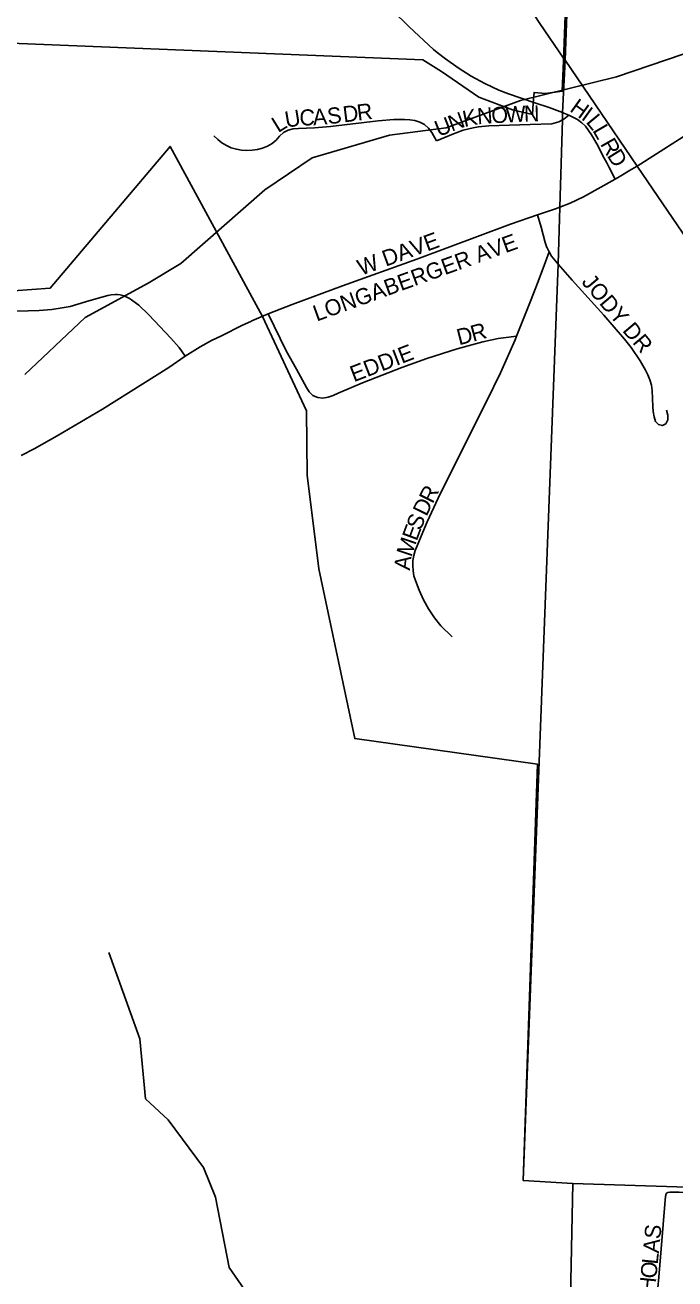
# Model space of a CAD drawing. Extents: x 0 to 34, y 0 to 22.
# Drawn here: x 29.776 to 30.158, y 14.628 to 15.366 of the extents above; entities that cross this region are included whole.
import ezdxf

# ---------------------------------------------------------------- set-up
doc = ezdxf.new("R2010")
doc.units = 0
for name, color, linetype in [('GM_X_City_Street', 7, 'Continuous'), ('GM_X_City_Street_Text', 7, 'Continuous'), ('GM_X_Corporation', 7, 'Continuous'), ('GM_X_Minor_River', 7, 'Continuous'), ('GM_X_State_Route', 7, 'Continuous'), ('GM_X_Township', 7, 'Continuous'), ('GM_X_Township_Road', 7, 'Continuous'), ('GM_X_Township_Subdivision', 7, 'Continuous'), ('GM_X_Township_Subdivision_Text', 7, 'Continuous')]:
    doc.layers.add(name, color=color, linetype=linetype)

msp = doc.modelspace()

# ---------------------------------------------------------------- linework, layer by layer
at = {"layer": 'GM_X_City_Street'}
for points in [[(30.09602, 15.3126), (30.09301, 15.31391), (30.09234, 15.31417), (30.08438, 15.3172), (30.07588, 15.32003)], [(29.88701, 15.30054), (29.88922, 15.29833), (29.89169, 15.2964), (29.89438, 15.2948), (29.89723, 15.29353), (29.90022, 15.2926), (29.9033, 15.29205), (29.90642, 15.29187), (29.90954, 15.29204), (29.91263, 15.29253), (29.91566, 15.2933), (29.9186, 15.29439), (29.9213, 15.29594), (29.9236, 15.29805), (29.92568, 15.3004), (29.92797, 15.30252), (29.93073, 15.30394), (29.93376, 15.30462), (29.9369, 15.30486), (29.94628, 15.30518), (29.95564, 15.30599), (29.98363, 15.30938), (29.99301, 15.31009), (29.99928, 15.31018), (30.00236, 15.30998), (30.0054, 15.3095), (30.00833, 15.30861), (30.01103, 15.30714), (30.01331, 15.30506), (30.01538, 15.30245), (30.01803, 15.29758)], [(30.01803, 15.29758), (30.02242, 15.29935), (30.02801, 15.30179), (30.0338, 15.30379), (30.03972, 15.30531), (30.04272, 15.30584), (30.0488, 15.30635), (30.07324, 15.30715), (30.08603, 15.30756), (30.09016, 15.30874), (30.09221, 15.30985), (30.09298, 15.31027), (30.09602, 15.3126)], [(30.1232, 15.27509), (30.11972, 15.28181), (30.11829, 15.28457), (30.11689, 15.28737), (30.11253, 15.29572), (30.10935, 15.30113), (30.10762, 15.3037), (30.10572, 15.30611), (30.10357, 15.30823), (30.10115, 15.31003), (30.09602, 15.3126)], [(30.13629, 15.28267), (30.17253, 15.30579), (30.17702, 15.30874)], [(30.1232, 15.27509), (30.12566, 15.27646), (30.13314, 15.28083), (30.13629, 15.28267)], [(30.07762, 15.25398), (30.08809, 15.25762), (30.09072, 15.25861), (30.09684, 15.26092), (30.10464, 15.26462), (30.1232, 15.27509)], [(29.91886, 15.19575), (29.93298, 15.20133), (29.9627, 15.21225), (30.00646, 15.228), (30.06173, 15.24847), (30.07762, 15.25398)], [(30.08432, 15.23224), (30.08323, 15.23456), (30.0831, 15.23485), (30.08214, 15.23777), (30.07965, 15.24669), (30.07762, 15.25398)], [(30.06515, 15.18258), (30.0735, 15.20329), (30.078, 15.21475), (30.08222, 15.22642), (30.08432, 15.23224)], [(30.15351, 15.13904), (30.15423, 15.13619), (30.15421, 15.13336), (30.15314, 15.13107), (30.15111, 15.13003), (30.14875, 15.13059), (30.14707, 15.13253), (30.14619, 15.13527), (30.14572, 15.13825), (30.14545, 15.14127), (30.14504, 15.15062), (30.14458, 15.15379), (30.14375, 15.1569), (30.14258, 15.15987), (30.14117, 15.1627), (30.138, 15.16814), (30.13274, 15.17593), (30.12886, 15.18084), (30.11662, 15.19494), (30.098, 15.21569), (30.08966, 15.22499), (30.08588, 15.22966), (30.08432, 15.23224)], [(29.90881, 15.19135), (29.90939, 15.19162), (29.91886, 15.19575)], [(29.91886, 15.19575), (29.92964, 15.17411), (29.93557, 15.16328), (29.94147, 15.15248), (29.94315, 15.14989), (29.94534, 15.1478), (29.9476, 15.14679), (29.9481, 15.14657), (29.94817, 15.14656)], [(29.94817, 15.14656), (29.95119, 15.14624), (29.95426, 15.14675), (29.95721, 15.14782), (29.96007, 15.14908), (29.97441, 15.15529), (29.99775, 15.1642), (30.01243, 15.16949), (30.03027, 15.17516), (30.04531, 15.17929), (30.05445, 15.18128), (30.05755, 15.18166), (30.06515, 15.18258)], [(30.02721, 15.00567), (30.02063, 15.01221), (30.01684, 15.017), (30.01344, 15.02213), (30.01047, 15.02749), (30.00789, 15.03311), (30.00563, 15.03881), (30.00481, 15.04172), (30.0043, 15.04466), (30.0041, 15.04769), (30.00419, 15.05065), (30.00474, 15.05357), (30.0056, 15.05647), (30.00666, 15.05934), (30.00896, 15.06504), (30.01265, 15.07345), (30.01903, 15.08728), (30.03124, 15.11181), (30.0477, 15.14451), (30.05578, 15.16098), (30.06435, 15.18058), (30.06515, 15.18258)]]:
    msp.add_lwpolyline(points, dxfattribs=at)
at = {"layer": 'GM_X_Corporation'}
for points in [[(30.10757, 15.74332), (30.09295, 15.34467), (30.09213, 15.32679), (30.08216, 15.3254), (30.07557, 15.32606), (30.07508, 15.31973), (30.0746, 15.31303), (30.06292, 15.31578), (30.043, 15.32334), (30.02101, 15.33845), (30.01002, 15.34532), (29.75267, 15.35563)], [(29.75791, 15.20851), (29.79058, 15.21093), (29.86115, 15.29432), (29.91553, 15.1943), (29.9416, 15.13863), (29.94194, 15.10088), (29.94871, 15.04567), (29.96989, 14.94591), (30.07764, 14.93075), (30.06917, 14.68585), (30.09828, 14.68409), (30.30666, 14.67751), (30.32534, 14.67859), (30.34695, 14.67725), (30.50269, 14.66532), (30.73315, 14.65946), (30.803, 14.661), (30.81667, 14.62861)]]:
    msp.add_lwpolyline(points, dxfattribs=at)
at = {"layer": 'GM_X_Minor_River'}
for points in [[(30.26003, 15.68689), (30.2593, 15.66897), (30.26815, 15.6398), (30.27368, 15.59278), (30.26354, 15.48955), (30.26512, 15.474), (30.27124, 15.46378), (30.26863, 15.45315), (30.25321, 15.42691), (30.21176, 15.37513), (30.1732, 15.35183), (30.124, 15.3353), (30.06759, 15.3214), (30.02369, 15.30528), (29.99036, 15.30096), (29.94494, 15.28748), (29.91698, 15.26877), (29.86752, 15.22531), (29.84824, 15.21385), (29.81119, 15.19358), (29.77572, 15.16004)], [(29.90479, 14.6219), (29.89601, 14.63476), (29.88787, 14.67607), (29.88096, 14.6935), (29.85999, 14.72148), (29.84666, 14.73394), (29.84347, 14.76921), (29.82504, 14.81996)]]:
    msp.add_lwpolyline(points, dxfattribs=at)
at = {"layer": 'GM_X_State_Route'}
for points in [[(30.0929, 15.3462), (30.079, 15.36653), (30.07216, 15.37674), (30.00381, 15.47681), (29.97814, 15.51567), (29.96199, 15.54217), (29.94542, 15.57202), (29.93143, 15.59972), (29.92127, 15.62236), (29.82032, 15.86973), (29.80948, 15.89623)], [(30.36327, 14.94984), (30.35876, 14.95655), (30.2641, 15.09534), (30.13629, 15.28267), (30.11506, 15.3138), (30.09374, 15.34496), (30.0929, 15.3462)]]:
    msp.add_lwpolyline(points, dxfattribs=at)
at = {"layer": 'GM_X_Township'}
for points in [[(30.10837, 15.74361), (30.09374, 15.34497), (30.09234, 15.31417), (30.09221, 15.30985), (30.09072, 15.25861), (30.08966, 15.22499), (30.06917, 14.68585), (30.09828, 14.68409), (30.08749, 14.15894)], [(30.08749, 14.15894), (30.09828, 14.68409), (30.06917, 14.68585), (30.08966, 15.22499), (30.09072, 15.25861), (30.09221, 15.30985), (30.09234, 15.31417), (30.09374, 15.34497), (30.10837, 15.74361)]]:
    msp.add_lwpolyline(points, dxfattribs=at)
at = {"layer": 'GM_X_Township_Road'}
for points in [[(29.98217, 15.38429), (30.00188, 15.36458), (30.01624, 15.35133), (30.01856, 15.34948), (30.02335, 15.3458), (30.03081, 15.34054), (30.03855, 15.33569), (30.04655, 15.33127), (30.05483, 15.32737), (30.06053, 15.32518), (30.07588, 15.32003)], [(29.7684, 15.19728), (29.77761, 15.1975), (29.78409, 15.19772), (29.79155, 15.19838), (29.79758, 15.19926), (29.80231, 15.20014), (29.80691, 15.20145), (29.81142, 15.20277), (29.81756, 15.20452), (29.82447, 15.20662), (29.82657, 15.20698), (29.82888, 15.2072), (29.83028, 15.2072), (29.83174, 15.20703), (29.8342, 15.20643), (29.83736, 15.20484), (29.83843, 15.20407)], [(29.83843, 15.20407), (29.83922, 15.2035), (29.84271, 15.20086), (29.84866, 15.19511), (29.8616, 15.18147), (29.86645, 15.1759), (29.87001, 15.17096)], [(29.87001, 15.17096), (29.87893, 15.17645), (29.88551, 15.18002), (29.89142, 15.18287), (29.90375, 15.18904), (29.90881, 15.19135)], [(29.77341, 15.1124), (29.7812, 15.11635), (29.79474, 15.12392), (29.82145, 15.13977), (29.84516, 15.15451), (29.86041, 15.16424), (29.87001, 15.17096)]]:
    msp.add_lwpolyline(points, dxfattribs=at)
at = {"layer": 'GM_X_Township_Subdivision'}
msp.add_lwpolyline([(30.14839, 14.62282), (30.14892, 14.62905), (30.15298, 14.67664), (30.15306, 14.67709), (30.15313, 14.67758), (30.15354, 14.67838), (30.15439, 14.67884), (30.15549, 14.67904), (30.16102, 14.67896), (30.17783, 14.6785), (30.20284, 14.67738), (30.23094, 14.67575), (30.24335, 14.67497), (30.25886, 14.67407), (30.2776, 14.67289), (30.28699, 14.67239), (30.29637, 14.6722), (30.3069, 14.67216)], dxfattribs=at)

# ---------------------------------------------------------------- texts
at = {"layer": 'GM_X_City_Street_Text'}
for s, height, rotation, p in [('H', 0.00947, 324.39371, (30.09598, 15.31536)), ('U', 0.00947, 9.30782, (29.92957, 15.30525)), ('C', 0.00947, 0.72861, (29.93742, 15.30657)), ('A', 0.00947, 4.20239, (29.94555, 15.30669)), ('S', 0.00947, 6.24623, (29.95423, 15.30734)), ('D', 0.00947, 7.07507, (29.96349, 15.30837)), ('R', 0.00947, 7.12743, (29.97177, 15.3094)), ('K', 0.00947, 11.37423, (30.03446, 15.30566)), ('N', 0.00947, 4.20087, (30.04232, 15.30726)), ('O', 0.00947, 2.97373, (30.05058, 15.30786)), ('W', 0.00947, 2.96065, (30.0589, 15.3083)), ('N', 0.00947, 1.57414, (30.06966, 15.30885)), ('I', 0.00947, 324.39072, (30.10276, 15.31051)), ('L', 0.00947, 31.76501, (29.92482, 15.30208)), ('U', 0.00947, 21.82981, (30.01935, 15.29979)), ('N', 0.00947, 20.33604, (30.02702, 15.30287)), ('L', 0.00947, 309.4067, (30.10567, 15.30853)), ('L', 0.00947, 300.23284, (30.10967, 15.30371)), ('R', 0.00947, 299.59487, (30.11426, 15.29574)), ('D', 0.00947, 302.0681, (30.11819, 15.28885)), ('LONGABERGER AVE', 0.0094697, 19.90981, (29.94751, 15.19118)), ('W DAVE', 0.00947, 20.07167, (29.97363, 15.21816)), ('JODY DR', 0.00947, 310.17974, (30.10308, 15.2143)), ('R', 0.00947, 15.27401, (30.03959, 15.17935)), ('D', 0.00947, 14.17405, (30.03132, 15.17727)), ('EDDIE', 0.00947, 21.03638, (29.9694, 15.15551)), ('R', 0.00947, 63.43494, (30.01581, 15.08365)), ('D', 0.00947, 63.75754, (30.01213, 15.07619)), ('E', 0.00947, 69.54307, (30.00642, 15.0617)), ('S', 0.00947, 68.40151, (30.00873, 15.0679)), ('M', 0.00947, 71.42682, (30.00326, 15.0523)), ('A', 0.00947, 83.42807, (30.00242, 15.04453))]:
    msp.add_text(s, height=height, rotation=rotation, dxfattribs=at).set_placement(p)
at = {"layer": 'GM_X_Township_Subdivision_Text'}
for s, rotation, p in [('S', 84.28124, (30.14981, 14.65114)), ('A', 84.28505, (30.14898, 14.64285)), ('O', 84.28505, (30.14749, 14.62792)), ('L', 84.28611, (30.14832, 14.63622)), ('H', 84.28226, (30.14666, 14.61963))]:
    msp.add_text(s, height=0.00947, rotation=rotation, dxfattribs=at).set_placement(p)

doc.saveas('drawing.dxf')
